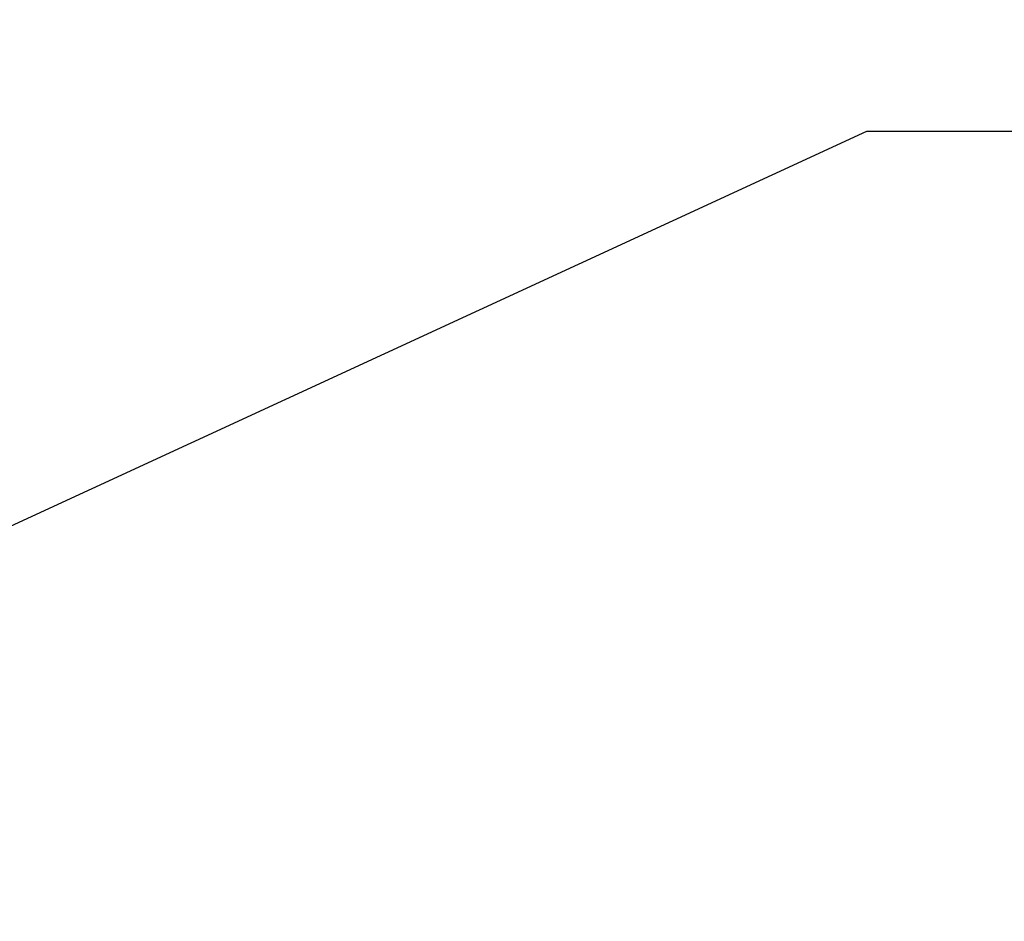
# Model space of a CAD drawing. Header units: inches. Extents: x 170 to 312, y 215 to 248.
# Tile 447 of 656: x 231.037 to 231.473, y 243.341 to 243.741. Entities that reach past the tile are written whole.
import ezdxf
from ezdxf import colors
from ezdxf.entities.mleader import LeaderData, LeaderLine
from ezdxf.math import Vec2, Vec3

# ---------------------------------------------------------------- set-up
doc = ezdxf.new("R2010")
doc.units = ezdxf.units.IN
doc.header["$LTSCALE"] = 0.25
doc.header["$MEASUREMENT"] = 0
doc.layers.add('ANNOTATIONS', color=1, linetype='Continuous')
doc.styles.add('ARIAL', font='arial.ttf', dxfattribs={"height": 0.09375})

msp = doc.modelspace()

# ---------------------------------------------------------------- leaders
at = {"layer": 'ANNOTATIONS'}
ml = msp.add_multileader_mtext('Standard', dxfattribs=at)
ml.set_content('HAND CHAIN', color=256, style='ARIAL')
ml.set_leader_properties()
ml.build(insert=Vec2(0, 0))
ml.multileader.update_dxf_attribs({"dogleg_length": 0.36, "arrow_head_size": 0.09375})
ctx = ml.context
ctx.base_point, ctx.char_height, ctx.arrow_head_size, ctx.landing_gap_size, ctx.plane_origin = Vec3(231.5104, 243.69133), 0.09375, 0.09375, 0.09, Vec3(230.72536, 243.2581)
notes = []
notes.append((ctx, [(0, (1, 1, 0), (231.41244, 243.69133), (1, 0), 0.09796, [(0, [(230.65259, 243.34103)], 0, [])])]))
ctx.mtext.insert, ctx.mtext.flow_direction = Vec3(231.6004, 243.73901), 5
for ctx, leaders in notes:
    for number, flags, end, landing, length, lines in leaders:
        leader = LeaderData()
        leader.index, (leader.has_last_leader_line, leader.has_dogleg_vector, leader.attachment_direction) = number, flags
        leader.last_leader_point, leader.dogleg_vector, leader.dogleg_length = Vec3(end), Vec3(landing), length
        for number, points, colour, breaks in lines:
            line = LeaderLine()
            line.index, line.vertices, line.color, line.breaks = number, Vec3.list(points), colors.encode_raw_color(colour), breaks
            leader.lines.append(line)
        ctx.leaders.append(leader)

doc.saveas('drawing.dxf')
